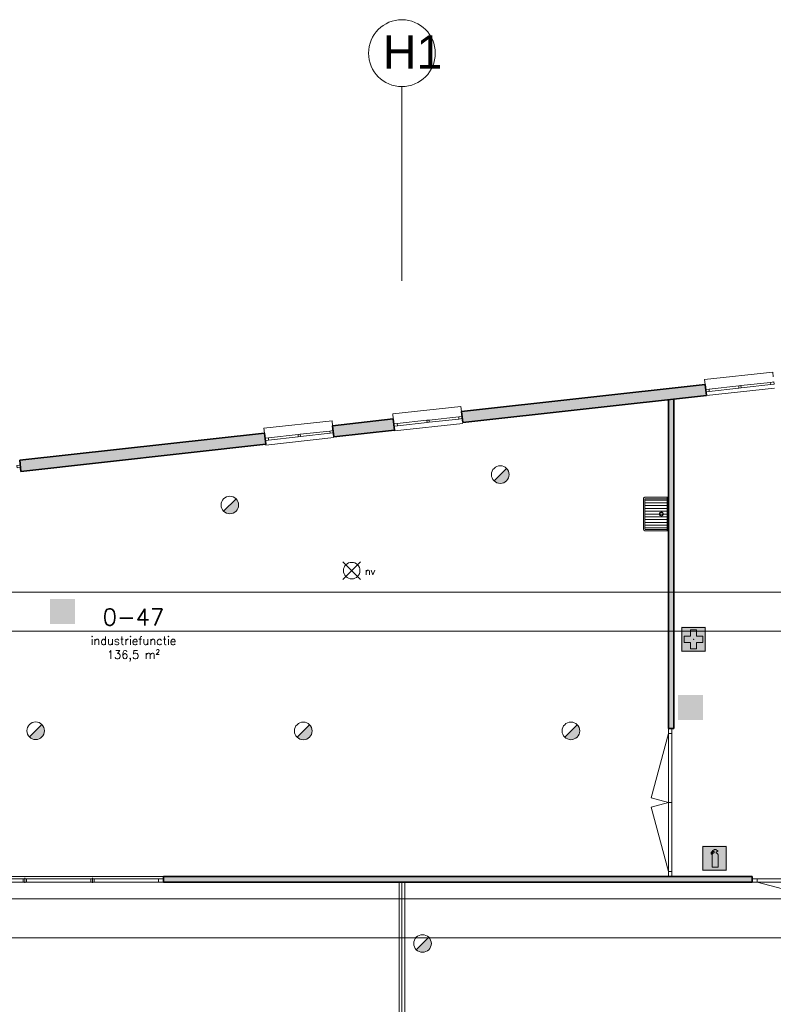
# Model space of a CAD drawing. Header units: millimetres. Extents: x -13022 to 1371524, y -38729 to 632593.
# Tile 264 of 381: x 522652 to 536175, y 614924 to 632593. Entities that reach past the tile are written whole.
import ezdxf
from ezdxf.lldxf.tags import DXFTag

# ---------------------------------------------------------------- set-up
doc = ezdxf.new("R2010")
doc.units = ezdxf.units.MM
doc.header["$LTSCALE"] = 35
for name, color, linetype, lineweight in [('A LIJN 1', 1, 'Continuous', 20), ('A LIJN 2', 2, 'Continuous', 35), ('A LIJN 5', 5, 'Continuous', 13), ('A LIJN 9', 252, 'Continuous', 18), ('Al65----_beveiliging-inst', 92, 'Continuous', 9), ('B95 tekst', 7, 'Continuous', 25), ('brandveiligheid voorzieningen', 10, 'Continuous', 9)]:
    doc.layers.add(name, color=color, linetype=linetype, lineweight=lineweight)
doc.styles.add('Algemeen', font='simplex.shx', dxfattribs={"height": 2.5})
doc.styles.add('Arial52', font='arial.ttf', dxfattribs={"height": 0.6})
tags = doc.linetypes.add('DIVIDE2', pattern=[0.625, 0.25, -0.125, 0, -0.125, 0, -0.125]).pattern_tags.tags
tags[14:15] = [DXFTag(74, 4), DXFTag(75, 0), DXFTag(340, '0'), DXFTag(46, 1.0), DXFTag(50, 0.0), DXFTag(44, 0.0), DXFTag(45, 0.0)]
tags[12:13] = [DXFTag(74, 4), DXFTag(75, 0), DXFTag(340, '0'), DXFTag(46, 1.0), DXFTag(50, 0.0), DXFTag(44, 0.0), DXFTag(45, 0.0)]
tags[10:11] = [DXFTag(74, 4), DXFTag(75, 0), DXFTag(340, '0'), DXFTag(46, 1.0), DXFTag(50, 0.0), DXFTag(44, 0.0), DXFTag(45, 0.0)]
tags[8:9] = [DXFTag(74, 4), DXFTag(75, 0), DXFTag(340, '0'), DXFTag(46, 1.0), DXFTag(50, 0.0), DXFTag(44, 0.0), DXFTag(45, 0.0)]
tags[6:7] = [DXFTag(74, 4), DXFTag(75, 0), DXFTag(340, '0'), DXFTag(46, 1.0), DXFTag(50, 0.0), DXFTag(44, 0.0), DXFTag(45, 0.0)]
tags[4:5] = [DXFTag(74, 4), DXFTag(75, 0), DXFTag(340, '0'), DXFTag(46, 1.0), DXFTag(50, 0.0), DXFTag(44, 0.0), DXFTag(45, 0.0)]

# ---------------------------------------------------------------- blocks, each defined once
blk = doc.blocks.new('wast5')
at = {"layer": 'A LIJN 1', "linetype": 'Continuous'}
for p, q in [((-0.25, 0.025), (-0.25, 0.425)), ((-0.2, 0.025), (-0.2, 0.425)), ((-0.15, 0.025), (-0.15, 0.425)), ((-0.1, 0.025), (-0.1, 0.425)), ((-0.05, 0.025), (-0.05, 0.425)), ((0, 0.025), (0, 0.425)), ((0.05, 0.025), (0.05, 0.425)), ((0.1, 0.025), (0.1, 0.425)), ((0.15, 0.025), (0.15, 0.425)), ((0.2, 0.025), (0.2, 0.425)), ((0.25, 0.025), (0.25, 0.425)), ((0.295, 0.025), (-0.295, 0.025))]:
    blk.add_line(p, q, dxfattribs=at)
at = {"layer": 'A LIJN 1'}
blk.add_lwpolyline([(0.275, 0.45), (-0.275, 0.45, 0.414213), (-0.3, 0.425), (-0.3, 0.02), (-0.3, 0.005, 0.414217), (-0.295, 0), (0.295, 0, 0.41421), (0.3, 0.005), (0.3, 0.02), (0.3, 0.425), (0.3, 0.427), (0.3, 0.429), (0.299, 0.431), (0.299, 0.433), (0.298, 0.435), (0.297, 0.436), (0.296, 0.438), (0.295, 0.44), (0.294, 0.441), (0.293, 0.443), (0.291, 0.444), (0.29, 0.445), (0.288, 0.446), (0.286, 0.447), (0.285, 0.448), (0.283, 0.449), (0.281, 0.449), (0.279, 0.45), (0.277, 0.45), (0.275, 0.45)], format="xyb", close=True, dxfattribs=at)
at = {"layer": 'A LIJN 1', "linetype": 'Continuous', "flags": 128}
blk.add_lwpolyline([(0.27, 0.025, 0.414215), (0.275, 0.03), (0.275, 0.415, 0.414217), (0.265, 0.425), (-0.265, 0.425, 0.414217), (-0.275, 0.415), (-0.275, 0.03, 0.414215), (-0.27, 0.025)], format="xyb", dxfattribs=at)
at = {"layer": 'A LIJN 1', "linetype": 'Continuous'}
for centre, radius, start, end in [((-0.295, 0.02), 0.005, 89.9998, 180.0003), ((0, 0.125), 0.035, 0, 359.9994), ((0, 0.125), 0.03, 0, 359.9994), ((0.295, 0.02), 0.005, 359.9998, 90.0002)]:
    blk.add_arc(centre, radius, start, end, dxfattribs=at)
blk = doc.blocks.new('Handbrandblusser')
at = {"ltscale": 0.1}
h = blk.add_hatch(color=10, dxfattribs=at)
h.paths.add_polyline_path([(15.59, 7.19), (8.59, 7.19), (8.59, 0.19), (15.59, 0.19)])
h.paths.add_polyline_path([(11.41, 1.1), (13.13, 1.1), (13.13, 4.76), (13.13, 4.79), (13.12, 4.84), (13.11, 4.88), (13.09, 4.95), (13.06, 5), (13.03, 5.06), (12.99, 5.11), (12.95, 5.14), (12.92, 5.17), (12.85, 5.21), (12.8, 5.24), (12.76, 5.26), (12.7, 5.28), (12.64, 5.29), (12.6, 5.29), (12.54, 5.29), (12.54, 5.67), (12.81, 5.67), (13.08, 5.75), (13.08, 6.04), (12.82, 6.12), (12.54, 6.12), (12.54, 6.32), (11.94, 6.32), (11.94, 6.13), (11.75, 6.13), (11.72, 6.12), (11.68, 6.1), (11.64, 6.08), (11.59, 6.04), (11.53, 5.96), (11.44, 5.86), (11.31, 5.71), (11.15, 5.54), (11.13, 5.49), (11.11, 5.46), (11.1, 5.42), (11.09, 5.39), (11.09, 5.35), (11.08, 5.32), (11.08, 5.28), (11.08, 5.25), (11.07, 5.18), (11.07, 5.13), (11.07, 5.07), (11.07, 4.98), (11.24, 4.98), (11.26, 5.23), (11.71, 5.7), (11.94, 5.7), (11.94, 5.31), (11.92, 5.3), (11.89, 5.3), (11.85, 5.3), (11.81, 5.28), (11.76, 5.27), (11.72, 5.25), (11.69, 5.24), (11.66, 5.22), (11.63, 5.2), (11.6, 5.17), (11.58, 5.15), (11.56, 5.13), (11.53, 5.11), (11.51, 5.08), (11.5, 5.06), (11.49, 5.04), (11.47, 5.02), (11.46, 4.99), (11.45, 4.97), (11.44, 4.94), (11.43, 4.91), (11.42, 4.88), (11.41, 4.84), (11.41, 4.8), (11.41, 4.77)], flags=16)
at = {"layer": 'brandveiligheid voorzieningen', "ltscale": 0.1, "true_color": 0xffffff}
blk.add_hatch(color=7, dxfattribs=at).paths.add_polyline_path([(13.13, 4.76), (13.13, 4.79), (13.12, 4.84), (13.11, 4.88), (13.09, 4.95), (13.06, 5), (13.03, 5.06), (12.99, 5.11), (12.95, 5.14), (12.92, 5.17), (12.85, 5.21), (12.8, 5.24), (12.76, 5.26), (12.7, 5.28), (12.64, 5.29), (12.6, 5.29), (12.54, 5.29), (12.54, 5.67), (12.81, 5.67), (13.08, 5.75), (13.08, 6.04), (12.82, 6.12), (12.54, 6.12), (12.54, 6.32), (11.94, 6.32), (11.94, 6.13), (11.75, 6.13), (11.72, 6.12), (11.68, 6.1), (11.64, 6.08), (11.59, 6.04), (11.53, 5.96), (11.44, 5.86), (11.31, 5.71), (11.15, 5.54), (11.13, 5.49), (11.11, 5.46), (11.1, 5.42), (11.09, 5.39), (11.09, 5.35), (11.08, 5.32), (11.08, 5.28), (11.08, 5.25), (11.07, 5.18), (11.07, 5.13), (11.07, 5.07), (11.07, 4.98), (11.24, 4.98), (11.26, 5.23), (11.71, 5.7), (11.94, 5.7), (11.94, 5.31), (11.92, 5.3), (11.89, 5.3), (11.85, 5.3), (11.81, 5.28), (11.76, 5.27), (11.72, 5.25), (11.69, 5.24), (11.66, 5.22), (11.63, 5.2), (11.6, 5.17), (11.58, 5.15), (11.56, 5.13), (11.53, 5.11), (11.51, 5.08), (11.5, 5.06), (11.49, 5.04), (11.47, 5.02), (11.46, 4.99), (11.45, 4.97), (11.44, 4.94), (11.43, 4.91), (11.42, 4.88), (11.41, 4.84), (11.41, 4.8), (11.41, 4.77), (11.41, 1.1), (13.13, 1.1)])
at = {"color": 10, "lineweight": 5, "ltscale": 0.1}
blk.add_lwpolyline([(11.41, 1.1), (11.41, 4.77), (11.41, 4.8), (11.41, 4.84), (11.42, 4.88), (11.43, 4.91), (11.44, 4.94), (11.45, 4.97), (11.46, 4.99), (11.47, 5.02), (11.49, 5.04), (11.5, 5.06), (11.51, 5.08), (11.53, 5.11), (11.56, 5.13), (11.58, 5.15), (11.6, 5.17), (11.63, 5.2), (11.66, 5.22), (11.69, 5.24), (11.72, 5.25), (11.76, 5.27), (11.81, 5.28), (11.85, 5.3), (11.89, 5.3), (11.92, 5.3), (11.94, 5.31), (11.94, 5.7), (11.71, 5.7), (11.26, 5.23), (11.24, 4.98), (11.07, 4.98), (11.07, 5.07), (11.07, 5.13), (11.07, 5.18), (11.08, 5.25), (11.08, 5.28), (11.08, 5.32), (11.09, 5.35), (11.09, 5.39), (11.1, 5.42), (11.11, 5.46), (11.13, 5.49), (11.15, 5.54), (11.31, 5.71), (11.44, 5.86), (11.53, 5.96), (11.59, 6.04), (11.64, 6.08), (11.68, 6.1), (11.72, 6.12), (11.75, 6.13), (11.94, 6.13), (11.94, 6.32), (12.54, 6.32), (12.54, 6.12), (12.82, 6.12), (13.08, 6.04), (13.08, 5.75), (12.81, 5.67), (12.54, 5.67), (12.54, 5.29), (12.6, 5.29), (12.64, 5.29), (12.7, 5.28), (12.76, 5.26), (12.8, 5.24), (12.85, 5.21), (12.92, 5.17), (12.95, 5.14), (12.99, 5.11), (13.03, 5.06), (13.06, 5), (13.09, 4.95), (13.11, 4.88), (13.12, 4.84), (13.13, 4.79), (13.13, 4.76), (13.13, 1.1), (11.41, 1.1)], dxfattribs=at)
at = {"layer": 'Al65----_beveiliging-inst', "color": 7, "true_color": 0xffffff}
blk.add_solid([(8.34, -0.06), (15.84, -0.06), (8.34, 7.44), (15.84, 7.44)], dxfattribs=at)
at = {"layer": 'brandveiligheid voorzieningen', "color": 10, "ltscale": 0.1}
blk.add_lwpolyline([(8.59, 0.19), (15.59, 0.19), (15.59, 7.19), (8.59, 7.19)], close=True, dxfattribs=at)
blk = doc.blocks.new('Brandmelder')
at = {"layer": 'brandveiligheid voorzieningen'}
blk.add_hatch(color=256, dxfattribs=at).paths.add_polyline_path([(76.62, -89.8, 0.198912), (75.85, -87.94), (72.13, -91.66, 0.668179)])
blk.add_line((72.13, -91.66), (75.85, -87.94), dxfattribs=at)
blk.add_circle((73.99, -89.8), 2.63, dxfattribs=at)
blk = doc.blocks.new('Noodverlichting')
at = {"layer": 'Al65----_beveiliging-inst', "color": 92}
for p, q in [((164, -62.36), (158.75, -57.12)), ((158.75, -62.36), (164, -57.12))]:
    blk.add_line(p, q, dxfattribs=at)
blk.add_circle((161.38, -59.74), 2.47, dxfattribs=at)
at = {"layer": 'Al65----_beveiliging-inst', "color": 7, "style": 'Algemeen'}
blk.add_text('nv', height=2.063, dxfattribs=at).set_placement((165.33, -60.96))
blk = doc.blocks.new('EHBO verbanddoos')
at = {"layer": 'Al65----_beveiliging-inst', "ltscale": 0.2}
h = blk.add_hatch(color=92, dxfattribs=at)
h.dxf.hatch_style = 1
h.paths.add_polyline_path([(8.59, 7.19), (8.59, 0.19), (15.59, 0.19), (15.59, 7.19)])
h.paths.add_polyline_path([(11.15, 6.49), (13.02, 6.49), (13.02, 4.62), (14.89, 4.62), (14.89, 2.76), (13.02, 2.76), (13.02, 0.89), (11.15, 0.89), (11.15, 2.76), (9.29, 2.76), (9.29, 4.62), (11.15, 4.62)], flags=16)
at = {"layer": 'Al65----_beveiliging-inst', "color": 92, "ltscale": 0.2}
blk.add_lwpolyline([(8.59, 0.19), (8.59, 7.19), (15.59, 7.19), (15.59, 0.19), (8.59, 0.19)], dxfattribs=at)
blk.add_lwpolyline([(14.89, 4.62), (14.89, 2.76), (13.02, 2.76), (13.02, 0.89), (11.15, 0.89), (11.15, 2.76), (9.29, 2.76), (9.29, 4.62), (11.15, 4.62), (11.15, 6.49), (13.02, 6.49), (13.02, 4.62)], close=True, dxfattribs=at)
at = {"layer": 'Al65----_beveiliging-inst', "color": 255, "linetype": 'Continuous'}
blk.add_point((12.09, 3.69), dxfattribs=at)
at = {"layer": 'Al65----_beveiliging-inst', "color": 7, "true_color": 0xffffff}
blk.add_solid([(8.34, -0.06), (15.84, -0.06), (8.34, 7.44), (15.84, 7.44)], dxfattribs=at)
blk.add_solid([(8.34, -0.06), (15.84, -0.06), (8.34, 7.44), (15.84, 7.44)], dxfattribs=at)
blk = doc.blocks.new('Brandblusdeken')
at = {"layer": 'Al65----_beveiliging-inst', "linetype": 'Continuous', "true_color": 0xffffff}
h = blk.add_hatch(color=7, dxfattribs=at)
h.paths.add_polyline_path([(1708.24, 1269.32), (1707.7, 1269.32), (1707.17, 1268.69), (1706.91, 1268.69, 0.461888), (1706.72, 1268.47), (1706.5, 1268.47, 0.414214), (1706.49, 1268.46), (1706.49, 1266.98, 0.414214), (1706.5, 1266.97), (1707.76, 1266.97), (1707.76, 1265.94, 1), (1708.16, 1265.94), (1708.16, 1266.97), (1708.31, 1266.97), (1708.31, 1265.94, 1), (1708.71, 1265.94), (1708.71, 1266.97), (1709.98, 1266.97, 0.414214), (1709.99, 1266.98), (1709.99, 1268.46, 0.414214), (1709.98, 1268.47), (1709.75, 1268.47, 0.461888), (1709.57, 1268.69), (1709.3, 1268.69), (1708.77, 1269.32)])
h.paths.add_polyline_path([(1708.69, 1268.77, -0.414214), (1708.7, 1268.78), (1708.76, 1268.78), (1709, 1268.49, -0.626412), (1708.99, 1268.47), (1708.7, 1268.47, -0.414214), (1708.69, 1268.48)], flags=16)
h.paths.add_polyline_path([(1707.78, 1268.77), (1707.78, 1268.48, -0.414214), (1707.77, 1268.47), (1707.48, 1268.47, -0.626412), (1707.48, 1268.49), (1707.71, 1268.78), (1707.77, 1268.78, -0.414214)], flags=16)
h.paths.add_polyline_path([(1708.58, 1269.86, 1), (1707.86, 1269.86, 1)])
h.paths.add_polyline_path([(1713.06, 1267.79, 1), (1712.34, 1267.79, 1)])
h.paths.add_polyline_path([(1712.62, 1266.82, 0.561175), (1712.26, 1267.41), (1711.61, 1267.41), (1711.15, 1267.79, 1), (1710.94, 1267.58), (1711.53, 1267.09), (1711.86, 1267.09, -0.561175), (1711.86, 1267.07), (1711.49, 1266.34, -0.281087), (1711.48, 1266.33), (1711.41, 1266.33, 0.414214), (1711.4, 1266.32), (1711.4, 1265.99, -0.414214), (1711.39, 1265.98), (1711.12, 1265.98), (1711.12, 1265.98, -0.410784), (1711.12, 1265.99, -0.102465), (1711.12, 1265.99, 0.040647), (1711.21, 1266.08, 0.072509), (1711.29, 1266.23, 0.083414), (1711.31, 1266.36, 0.017741), (1711.31, 1266.52, 0.025778), (1711.3, 1266.67, 0.025659), (1711.28, 1266.8, 0.042447), (1711.26, 1266.85, 0.017105), (1711.25, 1266.86, 0.615832), (1711.25, 1266.86, 0.10445), (1711.24, 1266.85, -0.149689), (1711.2, 1266.73, 0.016739), (1711.18, 1266.7, -0.153754), (1711.17, 1266.68, -0.069011), (1711.15, 1266.68, -0.22824), (1711.13, 1266.68, -0.237959), (1711.13, 1266.7, 0.033724), (1711.14, 1266.91, 0.028218), (1711.13, 1267.08), (1711.13, 1267.09), (1711.13, 1267.1), (1711.13, 1267.11), (1711.13, 1267.11, 0.65809), (1711.12, 1267.11, -0.060964), (1711.03, 1267), (1710.98, 1266.95, 0.075517), (1710.96, 1266.93, -0.051459), (1710.93, 1266.91, -0.33128), (1710.9, 1266.91, -0.17084), (1710.87, 1266.96, -0.077934), (1710.87, 1267.02, -0.001942), (1710.88, 1267.14, -0.091372), (1710.93, 1267.3, 0.647669), (1710.92, 1267.31, 0.083115), (1710.8, 1267.25, 0.03124), (1710.72, 1267.19, 0.031761), (1710.67, 1267.14, 0.022456), (1710.63, 1267.09, 0.083234), (1710.6, 1267.03, -0.013653), (1710.6, 1267.01, -0.018422), (1710.59, 1266.99, -0.068058), (1710.58, 1266.98, -0.095574), (1710.57, 1266.98, -0.152525), (1710.56, 1266.97, -0.163356), (1710.55, 1266.98, -0.115838), (1710.53, 1267, -0.016083), (1710.53, 1267.02, 0.018751), (1710.52, 1267.03), (1710.52, 1267.05), (1710.51, 1267.06), (1710.5, 1267.08), (1710.49, 1267.09), (1710.48, 1267.12), (1710.48, 1267.12), (1710.47, 1267.12), (1710.47, 1267.13), (1710.47, 1267.13), (1710.47, 1267.13), (1710.46, 1267.13), (1710.46, 1267.13), (1710.46, 1267.13), (1710.46, 1267.13, 0.136803), (1710.46, 1267.13), (1710.45, 1267.09), (1710.45, 1267.07), (1710.42, 1267.02), (1710.37, 1266.94), (1710.28, 1266.82), (1710.2, 1266.72, -0.01443), (1710.17, 1266.69, 0.037786), (1710.1, 1266.61, 0.048241), (1710.03, 1266.49, 0.059776), (1709.99, 1266.38, 0.051888), (1709.98, 1266.29, 0.015584), (1709.98, 1266.2, 0.035329), (1710.01, 1266.01), (1710.01, 1265.99, -0.473301), (1710, 1265.98), (1709.76, 1265.98, -0.520567), (1709.75, 1266), (1709.86, 1266.29, 0.520567), (1709.85, 1266.3), (1709.6, 1266.3, 1), (1709.6, 1265.78), (1711.84, 1265.78, 0.281087), (1712.2, 1266)])
h.paths.add_polyline_path([(1710.36, 1266.46, 0.164177), (1710.36, 1266.45, 0.001156)], flags=16)
at = {"layer": 'Al65----_beveiliging-inst', "color": 7, "true_color": 0xffffff}
blk.add_solid([(1705.99, 1264.27), (1713.49, 1264.27), (1705.99, 1271.77), (1713.49, 1271.77)], dxfattribs=at)
blk.add_solid([(1705.99, 1264.27), (1713.49, 1264.27), (1705.99, 1271.77), (1713.49, 1271.77)], dxfattribs=at)
at = {"layer": 'brandveiligheid voorzieningen', "color": 10}
blk.add_solid([(1706.24, 1264.52), (1713.24, 1264.52), (1706.24, 1271.52), (1713.24, 1271.52)], dxfattribs=at)

msp = doc.modelspace()

# ---------------------------------------------------------------- hatches: boundary and pattern name
at = {"layer": 'A LIJN 9', "ltscale": 0.1}
h = msp.add_hatch(color=256, dxfattribs=at)
h.dxf.hatch_style = 1
h.paths.add_polyline_path([(534974.075, 625847.059), (534952.112, 626045.839), (530578.731, 625562.627), (530600.694, 625363.851)])
h = msp.add_hatch(color=256, dxfattribs=at)
h.dxf.hatch_style = 1
h.paths.add_polyline_path([(534392.618, 625782.815), (534292.617, 625771.766), (534292.617, 619870.775), (534392.618, 619870.775)])
h = msp.add_hatch(color=256, dxfattribs=at)
h.dxf.hatch_style = 1
h.paths.add_polyline_path([(529356.17, 625427.541), (528267.793, 625307.283), (528289.756, 625108.503), (529378.134, 625228.761)])
h = msp.add_hatch(color=256, dxfattribs=at)
h.dxf.hatch_style = 1
h.paths.add_polyline_path([(527045.231, 625172.208), (522651.968, 624686.792), (522673.932, 624488.004), (527067.195, 624973.421)])
h = msp.add_hatch(color=256, dxfattribs=at)
h.dxf.hatch_style = 1
h.paths.add_polyline_path([(535792.442, 617217.779), (525234.616, 617217.779), (525234.615, 617117.78), (535792.442, 617117.78)])

# ---------------------------------------------------------------- linework, layer by layer
at = {"layer": 'A LIJN 1', "color": 1, "linetype": 'DIVIDE2'}
msp.add_line((529510.347, 631392.934), (529510.347, 627907.945), dxfattribs=at)
at = {"layer": 'A LIJN 1', "linetype": 'Continuous'}
for p, q in [((508709.637, 622317.781), (549322.156, 622317.781)), ((508801.899, 621617.78), (549383.962, 621617.78)), ((509195.37, 616817.781), (549707.364, 616817.781)), ((509257.174, 616117.781), (549769.166, 616117.781))]:
    msp.add_line(p, q, dxfattribs=at)
at = {"layer": 'A LIJN 1', "color": 2, "linetype": 'Continuous', "lineweight": 0}
msp.add_ellipse((529510.704, 631992.937), major_axis=(0.359, 600), ratio=0.99902779, start_param=0.000004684, end_param=6.283179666, dxfattribs=at)
at = {"layer": 'A LIJN 2'}
for p, q in [((530578.731, 625562.627), (534952.112, 626045.839)), ((534952.112, 626045.839), (534974.075, 625847.059)), ((530600.694, 625363.851), (534974.075, 625847.059)), ((534292.617, 625771.764), (534292.617, 619870.775)), ((534392.618, 625782.816), (534392.618, 619870.775)), ((530578.731, 625562.627), (530600.694, 625363.851)), ((528267.793, 625307.283), (529356.17, 625427.541)), ((529356.17, 625427.541), (529378.134, 625228.761)), ((522651.968, 624686.792), (527045.231, 625172.208)), ((527045.231, 625172.208), (527067.195, 624973.421)), ((528267.793, 625307.283), (528289.756, 625108.503)), ((528289.756, 625108.503), (529378.133, 625228.761)), ((522673.932, 624488.004), (527067.195, 624973.421)), ((522651.968, 624686.792), (522673.932, 624488.004)), ((534392.618, 619870.775), (534292.617, 619870.775)), ((525234.615, 617117.78), (525234.616, 617217.779)), ((525234.616, 617217.779), (535792.442, 617217.779)), ((535792.442, 617117.78), (535792.442, 617217.779)), ((525234.615, 617117.78), (535792.442, 617117.78))]:
    msp.add_line(p, q, dxfattribs=at)
at = {"layer": 'A LIJN 5', "linetype": 'Continuous'}
for p, q in [((534942.209, 626135.473), (536164.77, 626270.559)), ((536164.77, 626270.559), (536174.653, 626181.104)), ((534952.093, 626046.018), (534942.209, 626135.473)), ((536124.902, 626085.062), (535593.141, 626026.285)), ((535597.532, 625986.547), (536129.293, 626045.301)), ((534974.075, 625847.059), (536196.638, 625982.145)), ((535553.38, 626021.909), (535021.615, 625963.152)), ((535026.006, 625923.399), (535557.775, 625982.156)), ((529346.269, 625517.149), (530568.83, 625652.235)), ((529356.153, 625427.694), (529346.269, 625517.149)), ((530568.83, 625652.235), (530578.714, 625562.78)), ((527035.332, 625261.797), (528257.894, 625396.883)), ((528257.894, 625396.883), (528267.778, 625307.428)), ((529379.785, 625213.834), (530602.344, 625348.917)), ((529957.441, 625403.585), (529425.676, 625344.827)), ((529430.067, 625305.074), (529961.835, 625363.832)), ((530528.963, 625466.737), (529997.202, 625407.96)), ((530001.592, 625368.223), (530533.353, 625426.977)), ((527045.216, 625172.342), (527035.332, 625261.797)), ((528218.027, 625211.385), (527686.265, 625152.608)), ((527690.655, 625112.871), (528222.417, 625171.625)), ((527068.844, 624958.498), (528291.402, 625093.58)), ((527646.504, 625148.233), (527114.739, 625089.475)), ((527119.13, 625049.722), (527650.899, 625108.48)), ((527067.195, 624973.421), (527068.844, 624958.498)), ((534292.613, 619780.775), (533983.488, 618627.104)), ((534292.613, 617307.775), (534292.613, 619780.775)), ((534292.613, 619780.775), (534292.613, 617307.775)), ((534352.613, 619780.775), (534352.613, 617307.775)), ((534352.613, 617307.775), (534352.613, 619780.775)), ((533983.488, 618627.104), (534292.612, 618544.275)), ((534292.612, 618544.275), (533983.491, 618461.447)), ((533983.491, 618461.447), (534292.613, 617307.775)), ((534292.613, 618544.275), (534352.613, 618544.275)), ((520250.616, 617217.779), (525234.615, 617217.779)), ((521556.616, 617177.786), (522712.614, 617177.786)), ((522712.614, 617117.78), (521556.616, 617117.78)), ((522742.615, 617192.785), (522742.615, 617102.781)), ((523928.613, 617177.786), (522772.615, 617177.786)), ((523928.613, 617117.78), (522772.615, 617117.78)), ((523958.614, 617192.785), (523958.614, 617102.781)), ((523988.615, 617177.786), (525144.615, 617177.786)), ((525144.615, 617117.78), (523988.615, 617117.78)), ((529460.346, 617117.78), (529460.21, 611817.778)), ((529510.347, 611817.778), (529510.347, 617117.78)), ((529560.344, 611817.778), (529560.344, 617117.78)), ((535882.442, 617177.786), (538333.442, 617177.786)), ((538333.442, 617117.78), (535882.442, 617117.78)), ((535882.442, 617117.78), (537025.846, 616811.407))]:
    msp.add_line(p, q, dxfattribs=at)
for points in [[(534292.613, 619780.775), (534352.613, 619780.775), (534352.613, 619870.775), (534292.613, 619870.775)], [(534292.613, 617217.779), (534352.613, 617217.779), (534352.613, 617307.775), (534292.613, 617307.775)], [(522712.614, 617117.78), (522772.615, 617117.78), (522772.615, 617177.786), (522712.614, 617177.786)], [(523928.613, 617117.78), (523988.615, 617117.78), (523988.615, 617177.786), (523928.613, 617177.786)], [(525234.615, 617117.78), (525144.615, 617117.78), (525144.615, 617177.786), (525234.615, 617177.786)], [(535792.442, 617117.78), (535882.442, 617117.78), (535882.442, 617177.786), (535792.442, 617177.786)]]:
    msp.add_3dface(points, dxfattribs=at)

# ---------------------------------------------------------------- block references
at = {"ltscale": 0.1, "xscale": 60, "yscale": 60, "zscale": 60}
for name, p in [('Noodverlichting', (518927.354, 626291.16)), ('EHBO verbanddoos', (534017.33, 621251.806, -88999.999)), ('Handbrandblusser', (534394.483, 617321.303, -88999.999))]:
    msp.add_blockref(name, p, dxfattribs=at)
at = {"xscale": 60, "yscale": 60, "zscale": 60}
for p in [(420833.39, 545889.809), (432104.294, 544170.319)]:
    msp.add_blockref('Brandblusdeken', p, dxfattribs=at)
at = {"layer": 'A LIJN 1', "linetype": 'Continuous', "xscale": 999.9999776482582, "yscale": 999.9999776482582, "zscale": 100000, "rotation": 90}
msp.add_blockref('wast5', (534292.617, 623722.047), dxfattribs=at)
at = {"layer": 'Al65----_beveiliging-inst', "xscale": 60, "yscale": 60, "zscale": 60}
for p in [(526835.791, 629817.946), (521982.78, 629271.723), (518498.632, 625220.519), (523300.966, 625217.795), (528103.299, 625218.085), (525441.178, 621403.159)]:
    msp.add_blockref('Brandmelder', p, dxfattribs=at)

# ---------------------------------------------------------------- texts
at = {"layer": 'A LIJN 1', "color": 1, "linetype": 'ByBlock', "style": 'Arial52', "oblique": 360}
msp.add_text('H1', height=600, rotation=359.9654665, dxfattribs=at).set_placement((529166.303, 631713.621))
at = {"layer": 'B95 tekst', "insert": (524692.701, 622023.395), "char_height": 300, "width": 4383.91272, "attachment_point": 2, "style": 'Algemeen'}
msp.add_mtext('\\pt3600;0-47\\P{\\H0.5x;\\C1;industriefunctie\\P\\ptz;\\C256;136,5 m²}', dxfattribs=at)

# ---------------------------------------------------------------- meshes
at = {"layer": 'A LIJN 5', "linetype": 'Continuous'}
mesh = msp.add_polyface(dxfattribs=at)
corners = [(536188.932, 626051.893), (536129.293, 626045.305), (536124.902, 626085.062), (536184.537, 626091.65)]
mesh.append_faces([[corners[k] for k in face] for face in [(0, 1, 2, 3)]])
mesh = msp.add_polyface(dxfattribs=at)
corners = [(534961.976, 625956.564), (535021.615, 625963.152), (535026.006, 625923.399), (534966.371, 625916.807)]
mesh.append_faces([[corners[k] for k in face] for face in [(0, 1, 2, 3)]])
mesh = msp.add_polyface(dxfattribs=at)
corners = [(535553.38, 626021.909), (535557.775, 625982.153), (535597.532, 625986.547), (535593.137, 626026.304)]
mesh.append_faces([[corners[k] for k in face] for face in [(0, 1, 2, 3)]])
mesh = msp.add_polyface(dxfattribs=at)
corners = [(529366.037, 625338.239), (529425.676, 625344.827), (529430.067, 625305.074), (529370.432, 625298.483)]
mesh.append_faces([[corners[k] for k in face] for face in [(0, 1, 2, 3)]])
mesh = msp.add_polyface(dxfattribs=at)
corners = [(529957.441, 625403.585), (529961.835, 625363.828), (530001.592, 625368.223), (529997.198, 625407.98)]
mesh.append_faces([[corners[k] for k in face] for face in [(0, 1, 2, 3)]])
mesh = msp.add_polyface(dxfattribs=at)
corners = [(530592.992, 625433.569), (530533.353, 625426.981), (530528.963, 625466.737), (530588.598, 625473.325)]
mesh.append_faces([[corners[k] for k in face] for face in [(0, 1, 2, 3)]])
mesh = msp.add_polyface(dxfattribs=at)
corners = [(527646.504, 625148.233), (527650.899, 625108.476), (527690.655, 625112.871), (527686.261, 625152.628)]
mesh.append_faces([[corners[k] for k in face] for face in [(0, 1, 2, 3)]])
mesh = msp.add_polyface(dxfattribs=at)
corners = [(528282.056, 625178.217), (528222.417, 625171.629), (528218.027, 625211.385), (528277.662, 625217.973)]
mesh.append_faces([[corners[k] for k in face] for face in [(0, 1, 2, 3)]])
mesh = msp.add_polyface(dxfattribs=at)
corners = [(527055.1, 625082.887), (527114.739, 625089.475), (527119.13, 625049.722), (527059.495, 625043.13)]
mesh.append_faces([[corners[k] for k in face] for face in [(0, 1, 2, 3)]])
mesh = msp.add_polyface(dxfattribs=at)
corners = [(522666.233, 624557.703), (522606.594, 624551.115), (522602.203, 624590.871), (522661.838, 624597.459)]
mesh.append_faces([[corners[k] for k in face] for face in [(0, 1, 2, 3)]])

doc.saveas('drawing.dxf')
